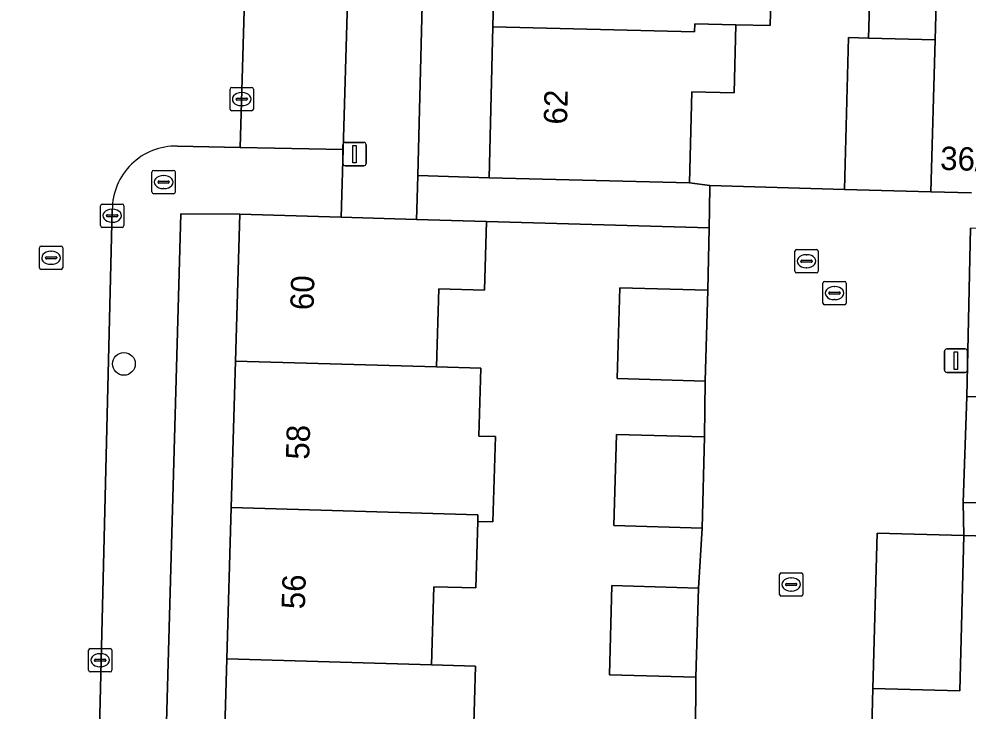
# Model space of a CAD drawing. Extents: x 162082 to 163401, y 388089 to 388636.
# Drawn here: x 162449.14 to 162489.83, y 388228.53 to 388258.18 of the extents above; entities that cross this region are included whole.
import ezdxf

# ---------------------------------------------------------------- set-up
doc = ezdxf.new("R2010")
doc.units = 0
for name, color, linetype in [('IMGEO_Boom', 7, 'Continuous'), ('IMGEO_Brandkraan', 7, 'Continuous'), ('IMGEO_Erf', 7, 'Continuous'), ('IMGEO_Kolk', 7, 'Continuous'), ('IMGEO_Lichtmast', 7, 'Continuous'), ('IMGEO_Muur', 7, 'Continuous'), ('IMGEO_Pand', 7, 'Continuous'), ('IMGEO_Pand_nummerreeks', 7, 'Continuous'), ('IMGEO_Parkeervlak_open', 7, 'Continuous'), ('IMGEO_Rijbaan_lokaal_open', 7, 'Continuous'), ('IMGEO_Rioolput', 7, 'Continuous'), ('IMGEO_Voetpad_open', 7, 'Continuous')]:
    doc.layers.add(name, color=color, linetype=linetype)

msp = doc.modelspace()

# ---------------------------------------------------------------- linework, layer by layer
at = {"layer": 'IMGEO_Boom'}
msp.add_circle((162453.63, 388243.404), 0.489, dxfattribs=at)
at = {"layer": 'IMGEO_Brandkraan'}
for p, q in [((162454.832, 388250.766), (162454.832, 388251.618)), ((162454.907, 388251.692), (162455.759, 388251.692)), ((162455.833, 388251.618), (162455.833, 388250.766)), ((162455.091, 388251.186), (162455.091, 388251.198)), ((162455.529, 388251.149), (162455.131, 388251.149)), ((162455.134, 388251.235), (162455.532, 388251.235)), ((162455.32, 388251.472), (162455.345, 388251.472)), ((162455.575, 388251.198), (162455.575, 388251.186)), ((162455.759, 388250.692), (162454.907, 388250.692)), ((162455.343, 388250.912), (162455.318, 388250.912))]:
    msp.add_line(p, q, dxfattribs=at)
for points in [[(162454.832, 388250.766), (162454.832, 388251.618)], [(162454.907, 388251.692), (162455.759, 388251.692)], [(162455.833, 388251.618), (162455.833, 388250.766)], [(162455.759, 388250.692), (162454.907, 388250.692)]]:
    msp.add_lwpolyline(points, dxfattribs=at)
for centre, radius, start, end in [((162454.909, 388251.616), 0.0765, 91.552, 178.448), ((162454.909, 388251.616), 0.0765, 91.552, 178.448), ((162455.757, 388251.616), 0.0765, 1.552, 88.448), ((162455.757, 388251.616), 0.0765, 1.552, 88.448), ((162455.131, 388251.195), 0.0403, 85.8775, 175.7526), ((162455.128, 388251.185), 0.0366, 178.938, 274.7102), ((162455.532, 388251.192), 0.043, 264.8664, 352.4533), ((162455.536, 388251.197), 0.0386, 1.7309, 96.639), ((162454.909, 388250.768), 0.0765, 181.552, 268.448), ((162454.909, 388250.768), 0.0765, 181.552, 268.448), ((162455.757, 388250.768), 0.0765, 271.552, 358.448), ((162455.757, 388250.768), 0.0765, 271.552, 358.448)]:
    msp.add_arc(centre, radius, start, end, dxfattribs=at)
for centre, major_axis, ratio, start_param, end_param in [((162455.319, 388251.192), (-0.387, 0.002), 0.722429, 4.712389, 7.853982), ((162455.344, 388251.192), (-0.39, 0.002), 0.717154, 1.570796, 4.712389)]:
    msp.add_ellipse(centre, major_axis=major_axis, ratio=ratio, start_param=start_param, end_param=end_param, dxfattribs=at)
at = {"layer": 'IMGEO_Erf'}
msp.add_lwpolyline([(162469.89, 388276.829), (162470.043, 388283.16), (162470.199, 388289.627), (162467.19, 388289.696), (162466.216, 388251.474), (162469.275, 388251.368), (162469.431, 388257.835), (162469.584, 388264.166), (162469.737, 388270.498)], close=True, dxfattribs=at)
for points in [[(162481.392, 388261.288), (162481.31, 388257.896), (162479.841, 388257.931), (162479.771, 388255.007), (162477.953, 388255.051), (162477.859, 388251.16), (162478.732, 388251.049), (162484.49, 388250.866), (162484.669, 388257.384), (162485.529, 388257.362), (162485.661, 388262.164)], [(162457.852, 388224.338), (162458.038, 388230.765), (162458.226, 388237.245), (162458.408, 388243.522), (162458.59, 388249.812), (162456.072, 388249.833), (162454.776, 388203.737)], [(162478.113, 388227.487), (162478.131, 388229.981), (162474.425, 388230.088), (162474.536, 388233.904), (162478.242, 388233.797), (162478.392, 388236.371), (162474.619, 388236.48), (162474.732, 388240.381), (162478.505, 388240.272), (162478.527, 388242.662), (162474.76, 388242.771), (162474.873, 388246.663), (162478.639, 388246.554), (162478.694, 388249.226), (162469.164, 388249.505), (162469.078, 388246.557), (162467.123, 388246.614), (162467.026, 388243.271), (162468.912, 388243.217), (162468.828, 388240.307), (162469.542, 388240.286), (162469.436, 388236.631), (162468.789, 388236.65), (162468.706, 388233.807), (162466.899, 388233.859), (162466.802, 388230.509), (162468.692, 388230.454), (162468.606, 388227.483)], [(162495.61, 388235.878), (162489.614, 388236.045), (162489.429, 388229.398), (162485.711, 388229.501), (162485.648, 388227.252), (162489.367, 388227.149), (162489.254, 388223.1), (162485.536, 388223.203), (162485.473, 388220.934), (162489.192, 388220.83), (162489.08, 388216.803), (162485.361, 388216.906), (162485.298, 388214.637), (162489.017, 388214.534), (162488.882, 388209.655), (162488.886, 388208.853), (162488.717, 388202.931), (162492.996, 388202.801)]]:
    msp.add_lwpolyline(points, dxfattribs=at)
at = {"layer": 'IMGEO_Kolk'}
for p, q in [((162458.175, 388254.318), (162458.175, 388255.17)), ((162458.25, 388255.244), (162459.102, 388255.244)), ((162459.176, 388255.17), (162459.176, 388254.318)), ((162458.434, 388254.738), (162458.434, 388254.75)), ((162458.477, 388254.787), (162458.875, 388254.787)), ((162458.663, 388255.024), (162458.688, 388255.024)), ((162458.918, 388254.75), (162458.918, 388254.738)), ((162458.872, 388254.701), (162458.474, 388254.701)), ((162458.686, 388254.464), (162458.661, 388254.464)), ((162459.102, 388254.244), (162458.25, 388254.244)), ((162452.628, 388249.325), (162452.628, 388250.177)), ((162452.703, 388250.251), (162453.555, 388250.251)), ((162453.116, 388250.031), (162453.141, 388250.031)), ((162453.629, 388250.177), (162453.629, 388249.325)), ((162452.887, 388249.745), (162452.887, 388249.757)), ((162453.325, 388249.708), (162452.927, 388249.708)), ((162452.93, 388249.794), (162453.328, 388249.794)), ((162453.139, 388249.471), (162453.114, 388249.471)), ((162453.371, 388249.757), (162453.371, 388249.745)), ((162453.555, 388249.251), (162452.703, 388249.251)), ((162482.443, 388248.3), (162483.295, 388248.3)), ((162482.368, 388247.374), (162482.368, 388248.226)), ((162482.67, 388247.843), (162483.068, 388247.843)), ((162482.856, 388248.08), (162482.881, 388248.08)), ((162483.369, 388248.226), (162483.369, 388247.374)), ((162482.627, 388247.794), (162482.627, 388247.806)), ((162483.065, 388247.757), (162482.667, 388247.757)), ((162482.879, 388247.52), (162482.854, 388247.52)), ((162483.111, 388247.806), (162483.111, 388247.794)), ((162483.295, 388247.3), (162482.443, 388247.3)), ((162481.787, 388234.453), (162482.639, 388234.453)), ((162481.712, 388233.527), (162481.712, 388234.379)), ((162482.2, 388234.233), (162482.225, 388234.233)), ((162482.713, 388234.379), (162482.713, 388233.527)), ((162481.971, 388233.947), (162481.971, 388233.959)), ((162482.409, 388233.91), (162482.011, 388233.91)), ((162482.014, 388233.996), (162482.412, 388233.996)), ((162482.223, 388233.673), (162482.198, 388233.673)), ((162482.455, 388233.959), (162482.455, 388233.947)), ((162482.639, 388233.453), (162481.787, 388233.453)), ((162452.189, 388231.209), (162453.041, 388231.209)), ((162452.114, 388230.283), (162452.114, 388231.135)), ((162452.416, 388230.752), (162452.814, 388230.752)), ((162452.602, 388230.989), (162452.627, 388230.989)), ((162453.115, 388231.135), (162453.115, 388230.283)), ((162452.373, 388230.703), (162452.373, 388230.715)), ((162452.811, 388230.666), (162452.413, 388230.666)), ((162452.625, 388230.429), (162452.6, 388230.429)), ((162452.857, 388230.715), (162452.857, 388230.703)), ((162453.041, 388230.209), (162452.189, 388230.209))]:
    msp.add_line(p, q, dxfattribs=at)
for points in [[(162458.175, 388254.318), (162458.175, 388255.17)], [(162458.25, 388255.244), (162459.102, 388255.244)], [(162459.176, 388255.17), (162459.176, 388254.318)], [(162459.102, 388254.244), (162458.25, 388254.244)], [(162452.628, 388249.325), (162452.628, 388250.177)], [(162452.703, 388250.251), (162453.555, 388250.251)], [(162453.629, 388250.177), (162453.629, 388249.325)], [(162453.555, 388249.251), (162452.703, 388249.251)], [(162482.443, 388248.3), (162483.295, 388248.3)], [(162482.368, 388247.374), (162482.368, 388248.226)], [(162483.369, 388248.226), (162483.369, 388247.374)], [(162483.295, 388247.3), (162482.443, 388247.3)], [(162481.787, 388234.453), (162482.639, 388234.453)], [(162481.712, 388233.527), (162481.712, 388234.379)], [(162482.713, 388234.379), (162482.713, 388233.527)], [(162482.639, 388233.453), (162481.787, 388233.453)], [(162452.189, 388231.209), (162453.041, 388231.209)], [(162452.114, 388230.283), (162452.114, 388231.135)], [(162453.115, 388231.135), (162453.115, 388230.283)], [(162453.041, 388230.209), (162452.189, 388230.209)]]:
    msp.add_lwpolyline(points, dxfattribs=at)
for centre, radius, start, end in [((162458.252, 388255.168), 0.0765, 91.552, 178.448), ((162458.252, 388255.168), 0.0765, 91.552, 178.448), ((162459.1, 388255.168), 0.0765, 1.552, 88.448), ((162459.1, 388255.168), 0.0765, 1.552, 88.448), ((162458.474, 388254.747), 0.0403, 85.8775, 175.7526), ((162458.879, 388254.749), 0.0386, 1.7309, 96.639), ((162458.471, 388254.737), 0.0366, 178.938, 274.7102), ((162458.875, 388254.744), 0.043, 264.8664, 352.4533), ((162458.252, 388254.32), 0.0765, 181.552, 268.448), ((162458.252, 388254.32), 0.0765, 181.552, 268.448), ((162459.1, 388254.32), 0.0765, 271.552, 358.448), ((162459.1, 388254.32), 0.0765, 271.552, 358.448), ((162452.705, 388250.175), 0.0765, 91.552, 178.448), ((162452.705, 388250.175), 0.0765, 91.552, 178.448), ((162453.553, 388250.175), 0.0765, 1.552, 88.448), ((162453.553, 388250.175), 0.0765, 1.552, 88.448), ((162452.927, 388249.754), 0.0403, 85.8775, 175.7526), ((162452.924, 388249.744), 0.0366, 178.938, 274.7102), ((162453.328, 388249.751), 0.043, 264.8664, 352.4533), ((162453.332, 388249.756), 0.0386, 1.7309, 96.639), ((162452.705, 388249.327), 0.0765, 181.552, 268.448), ((162452.705, 388249.327), 0.0765, 181.552, 268.448), ((162453.553, 388249.327), 0.0765, 271.552, 358.448), ((162453.553, 388249.327), 0.0765, 271.552, 358.448), ((162482.445, 388248.224), 0.0765, 91.552, 178.448), ((162482.445, 388248.224), 0.0765, 91.552, 178.448), ((162483.293, 388248.224), 0.0765, 1.552, 88.448), ((162483.293, 388248.224), 0.0765, 1.552, 88.448), ((162482.667, 388247.803), 0.0403, 85.8775, 175.7526), ((162483.072, 388247.805), 0.0386, 1.7309, 96.639), ((162482.664, 388247.793), 0.0366, 178.938, 274.7102), ((162483.068, 388247.8), 0.043, 264.8664, 352.4533), ((162482.445, 388247.376), 0.0765, 181.552, 268.448), ((162482.445, 388247.376), 0.0765, 181.552, 268.448), ((162483.293, 388247.376), 0.0765, 271.552, 358.448), ((162483.293, 388247.376), 0.0765, 271.552, 358.448), ((162481.789, 388234.377), 0.0765, 91.552, 178.448), ((162481.789, 388234.377), 0.0765, 91.552, 178.448), ((162482.637, 388234.377), 0.0765, 1.552, 88.448), ((162482.637, 388234.377), 0.0765, 1.552, 88.448), ((162482.011, 388233.956), 0.0403, 85.8775, 175.7526), ((162482.416, 388233.958), 0.0386, 1.7309, 96.639), ((162482.008, 388233.946), 0.0366, 178.938, 274.7102), ((162482.412, 388233.953), 0.043, 264.8664, 352.4533), ((162481.789, 388233.529), 0.0765, 181.552, 268.448), ((162481.789, 388233.529), 0.0765, 181.552, 268.448), ((162482.637, 388233.529), 0.0765, 271.552, 358.448), ((162482.637, 388233.529), 0.0765, 271.552, 358.448), ((162452.191, 388231.133), 0.0765, 91.552, 178.448), ((162452.191, 388231.133), 0.0765, 91.552, 178.448), ((162453.039, 388231.133), 0.0765, 1.552, 88.448), ((162453.039, 388231.133), 0.0765, 1.552, 88.448), ((162452.413, 388230.712), 0.0403, 85.8775, 175.7526), ((162452.818, 388230.714), 0.0386, 1.7309, 96.639), ((162452.41, 388230.702), 0.0366, 178.938, 274.7102), ((162452.814, 388230.709), 0.043, 264.8664, 352.4533), ((162452.191, 388230.285), 0.0765, 181.552, 268.448), ((162452.191, 388230.285), 0.0765, 181.552, 268.448), ((162453.039, 388230.285), 0.0765, 271.552, 358.448), ((162453.039, 388230.285), 0.0765, 271.552, 358.448)]:
    msp.add_arc(centre, radius, start, end, dxfattribs=at)
for centre, major_axis, ratio, start_param, end_param in [((162458.662, 388254.744), (-0.387, 0.002), 0.722429, 4.712389, 7.853982), ((162458.687, 388254.744), (-0.39, 0.002), 0.717154, 1.570796, 4.712389), ((162453.115, 388249.751), (-0.387, 0.002), 0.722429, 4.712389, 7.853982), ((162453.14, 388249.751), (-0.39, 0.002), 0.717154, 1.570796, 4.712389), ((162482.855, 388247.8), (-0.387, 0.002), 0.722429, 4.712389, 7.853982), ((162482.88, 388247.8), (-0.39, 0.002), 0.717154, 1.570796, 4.712389), ((162482.199, 388233.953), (-0.387, 0.002), 0.722429, 4.712389, 7.853982), ((162482.224, 388233.953), (-0.39, 0.002), 0.717154, 1.570796, 4.712389), ((162452.601, 388230.709), (-0.387, 0.002), 0.722429, 4.712389, 7.853982), ((162452.626, 388230.709), (-0.39, 0.002), 0.717154, 1.570796, 4.712389)]:
    msp.add_ellipse(centre, major_axis=major_axis, ratio=ratio, start_param=start_param, end_param=end_param, dxfattribs=at)
at = {"layer": 'IMGEO_Lichtmast'}
for p, q in [((162463.011, 388251.989), (162463.011, 388252.789)), ((162463.011, 388252.789), (162463.011, 388251.989)), ((162463.111, 388252.889), (162463.901, 388252.889)), ((162463.901, 388252.889), (162463.111, 388252.889)), ((162464.001, 388252.789), (162464.001, 388251.989)), ((162464.001, 388251.989), (162464.001, 388252.789)), ((162463.901, 388251.889), (162463.111, 388251.889)), ((162463.111, 388251.889), (162463.901, 388251.889)), ((162488.772, 388243.141), (162488.772, 388243.941)), ((162488.772, 388243.941), (162488.772, 388243.141)), ((162488.872, 388244.041), (162489.662, 388244.041)), ((162489.662, 388244.041), (162488.872, 388244.041)), ((162489.762, 388243.941), (162489.762, 388243.141)), ((162489.762, 388243.141), (162489.762, 388243.941)), ((162489.662, 388243.041), (162488.872, 388243.041)), ((162488.872, 388243.041), (162489.662, 388243.041))]:
    msp.add_line(p, q, dxfattribs=at)
for points in [[(162463.431, 388252.764), (162463.581, 388252.764), (162463.581, 388252.014), (162463.431, 388252.014), (162463.431, 388252.764)], [(162489.192, 388243.916), (162489.342, 388243.916), (162489.342, 388243.166), (162489.192, 388243.166), (162489.192, 388243.916)]]:
    msp.add_lwpolyline(points, dxfattribs=at)
for centre, start, end in [((162463.111, 388252.789), 90, 180), ((162463.111, 388252.789), 90, 180), ((162463.901, 388252.789), 0, 90), ((162463.901, 388252.789), 360, 90), ((162463.111, 388251.989), 180, 270), ((162463.111, 388251.989), 180, 270), ((162463.901, 388251.989), 270, 0), ((162463.901, 388251.989), 270, 0), ((162488.872, 388243.941), 90, 180), ((162488.872, 388243.941), 90, 180), ((162489.662, 388243.941), 0, 90), ((162489.662, 388243.941), 360, 90), ((162488.872, 388243.141), 180, 270), ((162488.872, 388243.141), 180, 270), ((162489.662, 388243.141), 270, 0), ((162489.662, 388243.141), 270, 0)]:
    msp.add_arc(centre, 0.1, start, end, dxfattribs=at)
at = {"layer": 'IMGEO_Muur'}
for points in [[(162477.859, 388251.16), (162478.732, 388251.049)], [(162478.732, 388251.049), (162484.208, 388250.888)], [(162469.164, 388249.505), (162478.694, 388249.226)], [(162495.61, 388235.878), (162489.614, 388236.045)]]:
    msp.add_lwpolyline(points, dxfattribs=at)
at = {"layer": 'IMGEO_Pand'}
for points in [[(162479.967, 388261.323), (162480.038, 388264.272), (162478.221, 388264.316), (162478.212, 388263.957), (162469.584, 388264.166), (162469.431, 388257.835), (162478.07, 388257.626), (162478.078, 388257.973), (162479.841, 388257.931), (162481.31, 388257.896), (162481.392, 388261.288)], [(162488.51, 388262.086), (162485.661, 388262.164), (162485.529, 388257.362), (162488.378, 388257.291)], [(162478.078, 388257.973), (162478.07, 388257.626), (162469.431, 388257.835), (162469.275, 388251.368), (162477.859, 388251.16), (162477.953, 388255.051), (162479.771, 388255.007), (162479.841, 388257.931)], [(162488.378, 388257.291), (162485.529, 388257.362), (162484.669, 388257.384), (162484.49, 388250.866), (162488.199, 388250.773)], [(162469.164, 388249.505), (162466.168, 388249.592), (162462.936, 388249.686), (162458.59, 388249.812), (162458.408, 388243.522), (162467.026, 388243.271), (162467.123, 388246.614), (162469.078, 388246.557)], [(162478.527, 388242.662), (162478.639, 388246.554), (162474.873, 388246.663), (162474.76, 388242.771)], [(162458.408, 388243.522), (162458.226, 388237.245), (162468.797, 388236.937), (162468.789, 388236.65), (162469.436, 388236.631), (162469.542, 388240.286), (162468.828, 388240.307), (162468.912, 388243.217), (162467.026, 388243.271)], [(162478.505, 388240.272), (162474.732, 388240.381), (162474.619, 388236.48), (162478.392, 388236.371)], [(162458.038, 388230.765), (162466.802, 388230.509), (162466.899, 388233.859), (162468.706, 388233.807), (162468.789, 388236.65), (162468.797, 388236.937), (162458.226, 388237.245)], [(162489.614, 388236.045), (162485.895, 388236.148), (162485.711, 388229.501), (162489.429, 388229.398)], [(162478.131, 388229.981), (162478.242, 388233.797), (162474.536, 388233.904), (162474.425, 388230.088)], [(162458.038, 388230.765), (162457.852, 388224.338), (162466.572, 388224.084), (162466.673, 388227.539), (162468.606, 388227.483), (162468.692, 388230.454), (162466.802, 388230.509)]]:
    msp.add_lwpolyline(points, close=True, dxfattribs=at)
at = {"layer": 'IMGEO_Parkeervlak_open'}
for points in [[(162458.985, 388265.391), (162458.615, 388252.676), (162463.022, 388252.581), (162463.397, 388265.274)], [(162510.478, 388241.271), (162500, 388241.642), (162489.731, 388242.005), (162489.578, 388237.459), (162500, 388237.268), (162508.61, 388237.013), (162510.371, 388236.961)]]:
    msp.add_lwpolyline(points, close=True, dxfattribs=at)
at = {"layer": 'IMGEO_Rijbaan_lokaal_open'}
for points in [[(162455.92, 388252.734), (162458.615, 388252.676), (162458.985, 388265.391), (162456.719, 388265.451), (162451.743, 388265.583), (162448.461, 388265.67), (162448.003, 388250.23), (162447.965, 388242.951), (162447.815, 388237.894), (162447.021, 388206.23)], [(162489.936, 388250.727), (162488.199, 388250.773), (162484.49, 388250.866), (162478.732, 388251.049), (162478.71, 388250), (162478.694, 388249.226), (162478.639, 388246.554), (162478.527, 388242.662), (162478.505, 388240.272), (162478.392, 388236.371), (162478.242, 388233.797), (162478.131, 388229.981), (162478.113, 388227.487)], [(162452.131, 388205.517), (162452.125, 388209.037), (162453.133, 388250)], [(162485.648, 388227.252), (162485.711, 388229.501), (162485.895, 388236.148), (162489.614, 388236.045), (162489.578, 388237.459), (162489.731, 388242.005), (162489.895, 388249.212)]]:
    msp.add_lwpolyline(points, dxfattribs=at)
msp.add_lwpolyline([(162513.064, 388248.609), (162510.993, 388248.648), (162507.979, 388248.729), (162504.965, 388248.809), (162501.951, 388248.89), (162500, 388248.942), (162498.937, 388248.97), (162495.923, 388249.051), (162492.909, 388249.131), (162489.895, 388249.212), (162489.731, 388242.005), (162500, 388241.642), (162510.478, 388241.271), (162512.682, 388241.193)], close=True, dxfattribs=at)
msp.add_arc((162455.862, 388250.006), 2.729, 88.7761, 180.1239, dxfattribs=at)
at = {"layer": 'IMGEO_Rioolput'}
for p, q in [((162450.009, 388247.522), (162450.009, 388248.374)), ((162450.084, 388248.448), (162450.936, 388248.448)), ((162451.01, 388248.374), (162451.01, 388247.522)), ((162450.268, 388247.942), (162450.268, 388247.954)), ((162450.706, 388247.905), (162450.308, 388247.905)), ((162450.311, 388247.991), (162450.709, 388247.991)), ((162450.497, 388248.228), (162450.522, 388248.228)), ((162450.752, 388247.954), (162450.752, 388247.942)), ((162450.936, 388247.448), (162450.084, 388247.448)), ((162450.52, 388247.668), (162450.495, 388247.668)), ((162483.568, 388246.01), (162483.568, 388246.862)), ((162483.643, 388246.936), (162484.495, 388246.936)), ((162484.056, 388246.716), (162484.081, 388246.716)), ((162484.569, 388246.862), (162484.569, 388246.01)), ((162483.827, 388246.43), (162483.827, 388246.442)), ((162484.265, 388246.393), (162483.867, 388246.393)), ((162483.87, 388246.479), (162484.268, 388246.479)), ((162484.311, 388246.442), (162484.311, 388246.43)), ((162484.495, 388245.936), (162483.643, 388245.936)), ((162484.079, 388246.156), (162484.054, 388246.156))]:
    msp.add_line(p, q, dxfattribs=at)
for points in [[(162450.009, 388247.522), (162450.009, 388248.374)], [(162450.084, 388248.448), (162450.936, 388248.448)], [(162451.01, 388248.374), (162451.01, 388247.522)], [(162450.936, 388247.448), (162450.084, 388247.448)], [(162483.568, 388246.01), (162483.568, 388246.862)], [(162483.643, 388246.936), (162484.495, 388246.936)], [(162484.569, 388246.862), (162484.569, 388246.01)], [(162484.495, 388245.936), (162483.643, 388245.936)]]:
    msp.add_lwpolyline(points, dxfattribs=at)
for centre, radius, start, end in [((162450.086, 388248.372), 0.0765, 91.552, 178.448), ((162450.086, 388248.372), 0.0765, 91.552, 178.448), ((162450.934, 388248.372), 0.0765, 1.552, 88.448), ((162450.934, 388248.372), 0.0765, 1.552, 88.448), ((162450.308, 388247.951), 0.0403, 85.8775, 175.7526), ((162450.305, 388247.941), 0.0366, 178.938, 274.7102), ((162450.709, 388247.948), 0.043, 264.8664, 352.4533), ((162450.713, 388247.953), 0.0386, 1.7309, 96.639), ((162450.086, 388247.524), 0.0765, 181.552, 268.448), ((162450.086, 388247.524), 0.0765, 181.552, 268.448), ((162450.934, 388247.524), 0.0765, 271.552, 358.448), ((162450.934, 388247.524), 0.0765, 271.552, 358.448), ((162483.645, 388246.86), 0.0765, 91.552, 178.448), ((162483.645, 388246.86), 0.0765, 91.552, 178.448), ((162484.493, 388246.86), 0.0765, 1.552, 88.448), ((162484.493, 388246.86), 0.0765, 1.552, 88.448), ((162483.867, 388246.439), 0.0403, 85.8775, 175.7526), ((162483.864, 388246.429), 0.0366, 178.938, 274.7102), ((162484.268, 388246.436), 0.043, 264.8664, 352.4533), ((162484.272, 388246.441), 0.0386, 1.7309, 96.639), ((162483.645, 388246.012), 0.0765, 181.552, 268.448), ((162483.645, 388246.012), 0.0765, 181.552, 268.448), ((162484.493, 388246.012), 0.0765, 271.552, 358.448), ((162484.493, 388246.012), 0.0765, 271.552, 358.448)]:
    msp.add_arc(centre, radius, start, end, dxfattribs=at)
for centre, major_axis, ratio, start_param, end_param in [((162450.496, 388247.948), (-0.387, 0.002), 0.722429, 4.712389, 7.853982), ((162450.521, 388247.948), (-0.39, 0.002), 0.717154, 1.570796, 4.712389), ((162484.055, 388246.436), (-0.387, 0.002), 0.722429, 4.712389, 7.853982), ((162484.08, 388246.436), (-0.39, 0.002), 0.717154, 1.570796, 4.712389)]:
    msp.add_ellipse(centre, major_axis=major_axis, ratio=ratio, start_param=start_param, end_param=end_param, dxfattribs=at)
at = {"layer": 'IMGEO_Voetpad_open'}
for points in [[(162491.745, 388290.458), (162486.962, 388290.588), (162485.454, 388290.629), (162480.656, 388290.76), (162479.124, 388290.802), (162474.346, 388290.933), (162470.073, 388291.049), (162470.07, 388290.942), (162470.199, 388289.627), (162475.198, 388289.506), (162480.68, 388289.374), (162489.256, 388289.166), (162489.204, 388287.279), (162489.072, 388282.477), (162489.03, 388280.974), (162488.899, 388276.206), (162488.857, 388274.689), (162488.725, 388269.889), (162488.683, 388268.382), (162488.552, 388263.594), (162488.51, 388262.086), (162488.378, 388257.291), (162488.199, 388250.773), (162489.936, 388250.727)], [(162463.397, 388265.274), (162463.022, 388252.581), (162462.936, 388249.686), (162466.168, 388249.592), (162466.178, 388250), (162466.216, 388251.474), (162467.19, 388289.696)], [(162456.072, 388249.833), (162458.59, 388249.812), (162462.936, 388249.686), (162463.022, 388252.581), (162458.615, 388252.676), (162455.92, 388252.734)], [(162453.133, 388250), (162452.125, 388209.037), (162452.131, 388205.517)], [(162452.482, 388203.822), (162454.776, 388203.737), (162456.072, 388249.833)]]:
    msp.add_lwpolyline(points, dxfattribs=at)
for points in [[(162477.859, 388251.16), (162469.275, 388251.368), (162466.216, 388251.474), (162466.178, 388250), (162466.168, 388249.592), (162469.164, 388249.505), (162478.694, 388249.226), (162478.71, 388250), (162478.732, 388251.049)], [(162508.61, 388237.013), (162500, 388237.268), (162489.578, 388237.459), (162489.614, 388236.045), (162495.61, 388235.878), (162500, 388235.745), (162506.089, 388235.56), (162508.569, 388235.464)]]:
    msp.add_lwpolyline(points, close=True, dxfattribs=at)
msp.add_arc((162455.862, 388250.006), 2.729, 88.7761, 180.1239, dxfattribs=at)

# ---------------------------------------------------------------- texts
at = {"layer": 'IMGEO_Pand_nummerreeks'}
for s, rotation, p in [('62', 88.6165, (162472.61, 388253.647)), ('36/G07', 358.3091, (162488.585, 388251.717)), ('60', 88.3386, (162461.752, 388245.694)), ('58', 88.3399, (162461.566, 388239.29)), ('56', 88.3399, (162461.381, 388232.884))]:
    msp.add_text(s, height=1, rotation=rotation, dxfattribs=at).set_placement(p)

doc.saveas('drawing.dxf')
